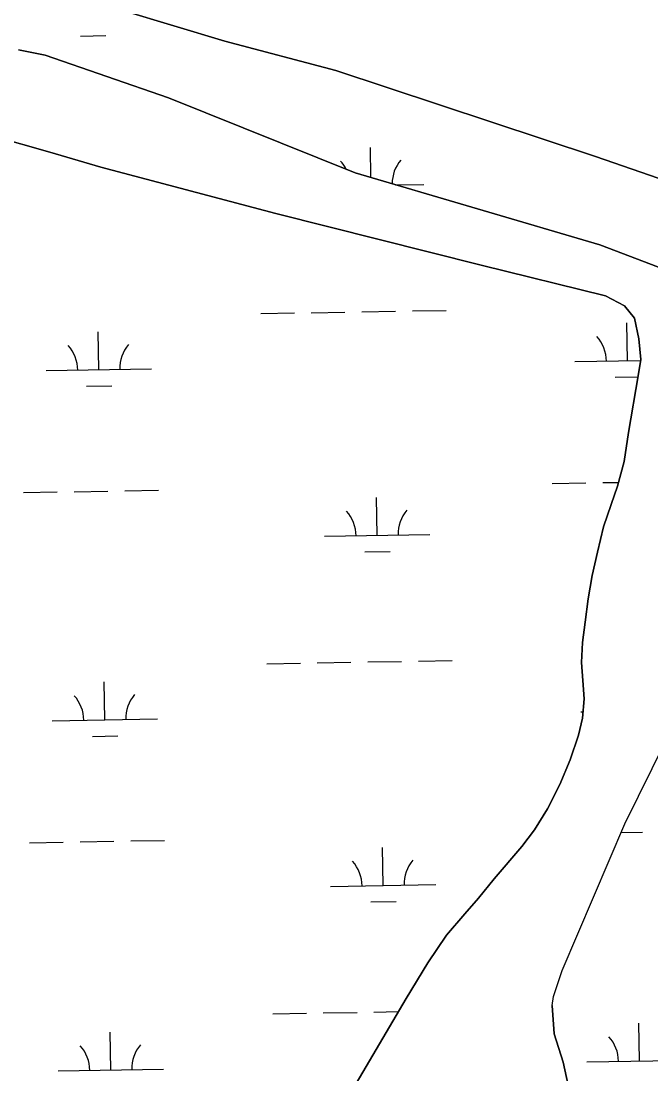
# Model space of a CAD drawing. Extents: x 3887375 to 3925618, y 296674 to 322633.
# Drawn here: x 3917263 to 3917861, y 312427 to 313428 of the extents above; entities that cross this region are included whole.
import ezdxf

# ---------------------------------------------------------------- set-up
doc = ezdxf.new("R2010")
doc.units = 0
doc.layers.add('V-TOPO-SHOR', color=7, linetype='Continuous')
doc.layers.add('V-WETL-SWMP', color=7, linetype='Continuous')

msp = doc.modelspace()

# ---------------------------------------------------------------- linework, layer by layer
at = {"layer": 'V-TOPO-SHOR'}
for points in [[(3917996.941, 313233.784), (3917808.347, 313299.059), (3917561.6410000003, 313380.68700000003), (3917456.4250000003, 313408.666), (3917311.154, 313452.47500000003)], [(3917260.64, 313400.458), (3917285.884, 313395.332), (3917402.966, 313354.577), (3917580.073, 313283.335), (3917812.254, 313214.965), (3917963.6380000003, 313157.438), (3917994.412, 313142.699), (3918023.198, 313140.088), (3918049.478, 313144.053), (3918068.1720000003, 313145.009), (3918085.847, 313142.43), (3918104.019, 313137.831), (3918129.25, 313128.158), (3918151.44, 313114.961), (3918210.8340000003, 313070.712)], [(3917817.808, 313166.697), (3917699.7860000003, 313195.752), (3917504.933, 313244.816), (3917338.859, 313288.748), (3917290.403, 313303.033), (3917236.48, 313318.212)], [(3917851.215, 313106.191), (3917849.313, 313125.797), (3917845.45, 313145.406), (3917835.683, 313157.195), (3917817.808, 313166.697)], [(3917839.534, 313036.838), (3917848.842, 313090.49700000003), (3917851.215, 313106.191)], [(3917767.186, 312492.481), (3917768.4990000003, 312500.966), (3917776.674, 312525.616), (3917836.2060000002, 312664.995), (3917888.088, 312770.075), (3917912.825, 312835.267), (3917929.56, 312881.251), (3917944.625, 312921.158), (3917963.657, 312959.34500000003), (3917984.4050000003, 313001.499), (3918003.2060000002, 313036.662), (3918020.352, 313065.143), (3918037.647, 313087.288), (3918048.929, 313095.404), (3918060.677, 313096.586), (3918073.0840000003, 313095.367), (3918088.573, 313091.503), (3918105.313, 313085.857), (3918123.37, 313075.412), (3918176.809, 313028.164)], [(3917532.733, 312336.076), (3917628.549, 312498.951), (3917649.186, 312532.94800000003), (3917666.986, 312559.332), (3917684.322, 312579.667), (3917697.259, 312594.461), (3917712.2320000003, 312612.627), (3917738.258, 312643.464), (3917750.2630000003, 312659.445), (3917762.779, 312679.363), (3917774.3170000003, 312702.28), (3917784.336, 312725.765), (3917792.239, 312749.19800000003), (3917795.7860000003, 312765.283), (3917797.468, 312783.74), (3917796.151, 312801.221), (3917794.842, 312818.4), (3917795.903, 312837.446), (3917798.475, 312856.53), (3917801.2770000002, 312878.636), (3917804.98, 312901.066), (3917810.196, 312923.229), (3917815.973, 312947.215), (3917823.021, 312968.516), (3917829.257, 312985.873), (3917835.35, 313009.265), (3917839.534, 313036.838)], [(3917767.186, 312492.481), (3917769.011, 312465.566), (3917777.5160000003, 312438.57), (3917782.325, 312416.734)]]:
    msp.add_lwpolyline(points, dxfattribs=at)
at = {"layer": 'V-WETL-SWMP'}
for p, q in [((3917319.331099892, 313413.39456704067), (3917343.3275652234, 313413.80645489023)), ((3917595.1158208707, 313278.9052977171), (3917594.6220449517, 313307.6725379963)), ((3917618.3145377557, 313272.07390551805), (3917645.2325128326, 313272.53593968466)), ((3917490.4722702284, 313149.7908677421), (3917522.4675573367, 313150.3400515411)), ((3917538.4652008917, 313150.61464344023), (3917570.460488, 313151.16382723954)), ((3917586.458131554, 313151.4384191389), (3917618.453418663, 313151.98760293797)), ((3917634.451062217, 313152.2621948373), (3917666.446349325, 313152.81137863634)), ((3917838.607952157, 313105.0169759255), (3917837.9901203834, 313141.0116739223)), ((3917336.773872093, 313096.40323398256), (3917336.1560403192, 313132.39793197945)), ((3917788.6153160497, 313104.15887623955), (3917851.0698161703, 313105.23087786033)), ((3917286.781235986, 313095.54513429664), (3917386.7665081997, 313097.26133366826)), ((3917826.874546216, 313089.3823046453), (3917848.7134919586, 313089.757159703)), ((3917325.040466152, 313080.7685627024), (3917349.0369314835, 313081.18045055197)), ((3917767.1918067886, 312988.3421488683), (3917799.1870938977, 312988.8913326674)), ((3917815.184737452, 312989.1659245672), (3917830.1817704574, 312989.423341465)), ((3917265.357726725, 312979.72840692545), (3917297.3530138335, 312980.27759072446)), ((3917313.3506573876, 312980.55218262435), (3917345.3459444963, 312981.1013664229)), ((3917361.34358805, 312981.3759583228), (3917393.338875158, 312981.9251421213)), ((3917600.949242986, 312939.05183566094), (3917600.3314112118, 312975.0465336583)), ((3917550.9566068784, 312938.193735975), (3917650.9418790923, 312939.90993534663)), ((3917589.2158370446, 312923.417164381), (3917613.212302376, 312923.82905223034)), ((3917592.167497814, 312818.81241480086), (3917624.162784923, 312819.36159859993)), ((3917640.1604284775, 312819.6361904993), (3917672.1557155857, 312820.18537429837)), ((3917496.181636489, 312817.16486340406), (3917528.176923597, 312817.7140472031)), ((3917544.174567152, 312817.9886391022), (3917576.16985426, 312818.5378229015)), ((3917342.483238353, 312763.77722964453), (3917341.865406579, 312799.7719276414)), ((3917794.32468231, 312771.5328719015), (3917796.358396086, 312771.56777962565)), ((3917292.490602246, 312762.9191299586), (3917392.4758744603, 312764.6353293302)), ((3917330.749832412, 312748.1425583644), (3917354.746297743, 312748.554446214)), ((3917367.0529543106, 312648.74995398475), (3917399.048241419, 312649.2991377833)), ((3917832.681543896, 312656.7422460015), (3917852.88939082, 312657.0891040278)), ((3917271.067092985, 312647.1024025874), (3917303.0623800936, 312647.65158638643)), ((3917319.0600236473, 312647.9261782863), (3917351.055310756, 312648.47536208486)), ((3917606.6586092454, 312606.4258313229), (3917606.040777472, 312642.42052932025)), ((3917556.665973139, 312605.567731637), (3917656.651245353, 312607.2839310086)), ((3917594.9252033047, 312590.791160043), (3917618.921668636, 312591.2030478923)), ((3917501.8910027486, 312484.53885906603), (3917533.886289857, 312485.08804286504)), ((3917549.883933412, 312485.3626347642), (3917581.87922052, 312485.9118185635)), ((3917597.8768640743, 312486.1864104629), (3917621.275791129, 312486.58804185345)), ((3917850.026684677, 312439.7649672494), (3917849.4088529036, 312475.75966524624)), ((3917348.192604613, 312431.1512253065), (3917347.574772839, 312467.1459233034)), ((3917800.03404857, 312438.9068675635), (3917900.019320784, 312440.62306693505)), ((3917298.199968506, 312430.29312562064), (3917398.18524072, 312432.0093249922))]:
    msp.add_line(p, q, dxfattribs=at)
for points in [[(3917311.154, 313452.476), (3917456.4250000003, 313408.667), (3917561.64, 313380.68700000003), (3917808.346, 313299.06), (3917996.94, 313233.783)], [(3917963.6380000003, 313157.438), (3917812.254, 313214.964), (3917580.073, 313283.335), (3917402.965, 313354.576), (3917285.884, 313395.332), (3917260.64, 313400.457)], [(3917236.4790000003, 313318.213), (3917290.404, 313303.033), (3917338.859, 313288.74700000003), (3917504.933, 313244.817), (3917699.787, 313195.752), (3917817.808, 313166.69800000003), (3917835.684, 313157.195), (3917845.45, 313145.407), (3917849.312, 313125.79600000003), (3917851.215, 313106.191), (3917848.842, 313090.498), (3917839.534, 313036.838), (3917835.35, 313009.265), (3917829.257, 312985.873), (3917823.021, 312968.517), (3917815.973, 312947.216), (3917810.196, 312923.228), (3917804.9790000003, 312901.065), (3917801.278, 312878.635), (3917798.4760000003, 312856.529), (3917795.904, 312837.447), (3917794.842, 312818.4), (3917796.151, 312801.221), (3917797.467, 312783.74), (3917795.7860000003, 312765.283), (3917792.239, 312749.19800000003), (3917784.335, 312725.764), (3917774.318, 312702.28), (3917762.779, 312679.364), (3917750.2630000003, 312659.445), (3917738.259, 312643.463), (3917712.2320000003, 312612.627), (3917697.2600000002, 312594.462), (3917684.322, 312579.666), (3917666.985, 312559.332), (3917649.187, 312532.94800000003), (3917628.548, 312498.95), (3917532.733, 312336.075)], [(3917782.324, 312416.735), (3917777.517, 312438.57), (3917769.011, 312465.567), (3917767.187, 312492.482), (3917768.498, 312500.967), (3917776.6750000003, 312525.615), (3917836.2060000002, 312664.994), (3917888.0870000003, 312770.075)]]:
    msp.add_lwpolyline(points, dxfattribs=at)
for centre, radius, start, end in [((3917539.996928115, 313271.2044943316), 35.24628790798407, 26.128813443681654, 41.755196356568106), ((3917650.466528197, 313273.10065217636), 35.24628790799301, 140.21153501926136, 180.18794364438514), ((3917281.5309234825, 313095.9298883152), 35.24628790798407, 0.2115380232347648, 41.7551963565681), ((3917392.0005235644, 313097.82604616), 35.24628790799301, 140.21153501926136, 181.7551933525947), ((3917783.3650035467, 313104.54363025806), 35.24628790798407, 0.2115380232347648, 41.7551963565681), ((3917545.7062943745, 312938.5784899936), 35.24628790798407, 0.2115380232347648, 41.7551963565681), ((3917656.175894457, 312940.4746478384), 35.24628790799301, 140.21153501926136, 181.7551933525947), ((3917287.2402897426, 312763.3038839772), 35.24628790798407, 0.2115380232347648, 41.7551963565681), ((3917397.709889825, 312765.200041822), 35.24628790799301, 140.21153501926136, 181.7551933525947), ((3917551.415660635, 312605.95248565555), 35.24628790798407, 0.2115380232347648, 41.7551963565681), ((3917661.885260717, 312607.84864350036), 35.24628790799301, 140.21153501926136, 181.7551933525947), ((3917794.783736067, 312439.29162158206), 35.24628790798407, 0.2115380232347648, 41.7551963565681), ((3917292.9496560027, 312430.67787963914), 35.24628790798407, 0.2115380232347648, 41.7551963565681), ((3917403.4192560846, 312432.57403748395), 35.24628790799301, 140.21153501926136, 181.7551933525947)]:
    msp.add_arc(centre, radius, start, end, dxfattribs=at)

doc.saveas('drawing.dxf')
